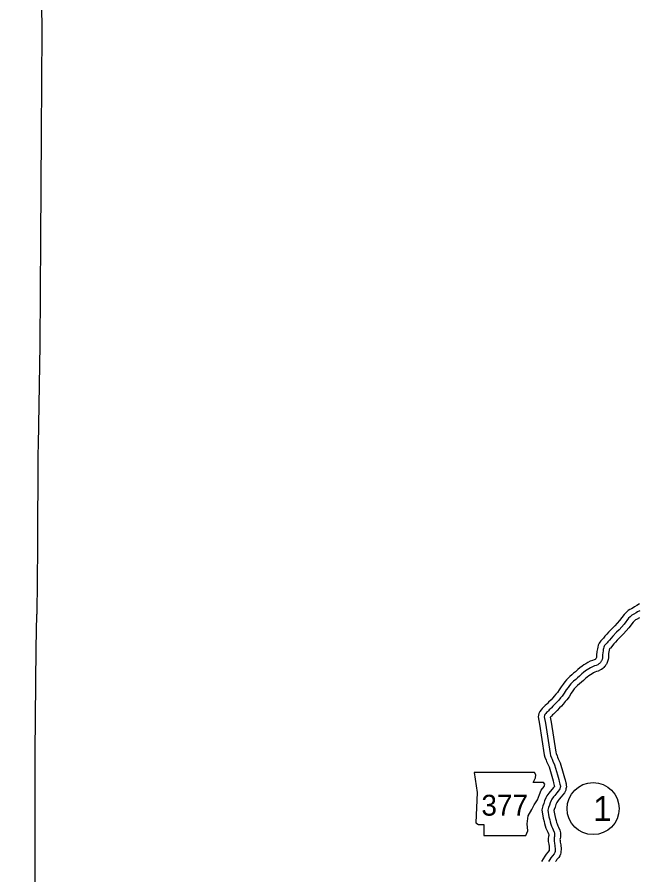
# Model space of a CAD drawing. Extents: x -83719 to 153526, y -11835 to 11446.
# Drawn here: x 12853 to 13377, y -2610 to -1885 of the extents above; entities that cross this region are included whole.
import ezdxf

# ---------------------------------------------------------------- set-up
doc = ezdxf.new("R2010")
doc.units = 0
for name, color, linetype in [('Level 11', 7, 'Continuous'), ('Level 2', 7, 'Continuous'), ('Level 21', 7, 'Continuous'), ('Level 27', 7, 'Continuous'), ('Level 59', 7, 'Continuous')]:
    doc.layers.add(name, color=color, linetype=linetype)

msp = doc.modelspace()

# ---------------------------------------------------------------- linework, layer by layer
at = {"layer": 'Level 11'}
for points in [[(13378.08, -2380.67), (13375.59, -2382.19), (13373.61, -2383.33), (13372.52, -2384.07), (13371.08, -2384.92), (13369.68, -2385.44), (13368.47, -2386.35), (13367.42, -2387.19), (13366.57, -2388.08), (13365.04, -2389.65), (13361.11, -2394.67), (13357.09, -2399.27), (13355.09, -2401.28), (13351.85, -2404.67), (13350.34, -2406.32), (13348.78, -2407.99), (13347.45, -2409.6), (13346.92, -2410.29), (13346.05, -2411.2), (13345.33, -2411.98), (13344.46, -2413.03), (13343.8, -2414.05), (13343.17, -2415.61), (13342.66, -2417.24), (13342.44, -2418.58), (13342.3, -2419.83), (13342.07, -2421.05), (13341.61, -2423.94), (13341.76, -2425.55), (13341.64, -2425.95), (13341.42, -2426.46), (13341.3, -2426.65), (13341.15, -2426.94), (13340.99, -2427.14), (13340.75, -2427.46), (13340.74, -2427.47), (13340.59, -2427.6), (13340.49, -2427.67), (13339.64, -2428.07), (13338.3, -2428.45), (13336.37, -2429.23), (13334.27, -2430.24), (13332.6, -2431.28), (13331.06, -2432.29), (13329.52, -2433.35), (13327.59, -2434.77), (13325.93, -2436.15), (13323.86, -2438.01), (13322.38, -2439.39), (13320.88, -2440.68), (13319.11, -2442.16), (13317.92, -2443.21), (13316.27, -2444.87), (13314.88, -2446.49), (13313.52, -2448.43), (13311.97, -2450.75), (13310.3, -2453.4), (13308.66, -2455.52), (13307.48, -2457.04), (13306.08, -2458.77), (13304.77, -2460.14), (13303.29, -2461.7), (13301.29, -2463.8), (13300.25, -2464.92), (13299.78, -2465.35), (13298.26, -2466.7), (13297.53, -2467.49), (13296.71, -2468.26), (13295.85, -2469.11), (13294.9, -2470.13), (13293.89, -2471.52), (13292.96, -2473.33), (13292.37, -2476.15), (13293.6, -2482.36), (13297.55, -2508.29), (13298.2, -2510.35), (13299.11, -2512.69), (13299.55, -2513.82), (13300.29, -2515.59), (13301.59, -2518.41), (13303.98, -2526.36), (13305, -2530.33), (13305.46, -2531.9), (13305.97, -2534.13), (13306.13, -2534.81), (13306.13, -2534.83), (13306.09, -2535.01), (13306.02, -2535.13), (13305.46, -2535.92), (13304.34, -2537.22)], [(13377.86, -2392.52), (13375.41, -2393.98), (13374.54, -2394.3), (13374.18, -2394.59), (13373.75, -2395.03), (13372.59, -2396.24), (13368.82, -2401.04), (13364.41, -2406.1), (13362.24, -2408.27), (13359.15, -2411.5), (13357.69, -2413.1), (13356.29, -2414.6), (13355.26, -2415.85), (13354.51, -2416.81), (13353.36, -2418.02), (13352.86, -2418.56), (13352.66, -2418.81), (13352.59, -2418.98), (13352.41, -2419.55), (13352.35, -2419.95), (13352.19, -2421.3), (13351.93, -2422.75), (13351.68, -2424.26), (13351.89, -2426.41), (13351.54, -2427.75), (13351.05, -2429.39), (13350.31, -2431.08), (13350.03, -2431.55), (13349.63, -2432.33), (13348.91, -2433.25), (13348.54, -2433.73), (13347.88, -2434.52), (13346.88, -2435.38), (13345.86, -2436.14), (13345.03, -2436.59), (13343.15, -2437.47), (13341.55, -2437.92), (13340.4, -2438.39), (13339.08, -2439.02), (13338, -2439.69), (13336.65, -2440.59), (13335.31, -2441.5), (13333.75, -2442.66), (13332.46, -2443.72), (13330.62, -2445.37), (13329.07, -2446.83), (13327.34, -2448.32), (13325.62, -2449.75), (13324.79, -2450.48), (13323.62, -2451.66), (13322.79, -2452.63), (13321.78, -2454.07), (13320.35, -2456.2), (13318.5, -2459.13), (13316.56, -2461.65), (13315.31, -2463.25), (13313.61, -2465.36), (13312.02, -2467.04), (13310.53, -2468.59), (13308.56, -2470.66), (13307.32, -2472), (13306.51, -2472.75), (13305.27, -2473.85), (13304.65, -2474.52), (13303.65, -2475.46), (13303.03, -2476.07), (13302.63, -2476.5), (13303.45, -2480.64), (13307.32, -2506.02), (13307.64, -2507.04), (13308.42, -2509.05), (13308.82, -2510.07), (13309.45, -2511.58), (13310.96, -2514.87), (13313.61, -2523.67), (13314.64, -2527.66), (13315.14, -2529.37), (13315.72, -2531.9), (13315.93, -2532.83), (13316.14, -2533.91), (13316.22, -2535.4), (13315.91, -2536.88), (13315.68, -2538), (13315.22, -2539.11), (13314.58, -2540.37), (13313.32, -2542.11), (13311.94, -2543.72)], [(13304.36, -2537.2), (13302.65, -2539.18), (13301.48, -2540.52), (13299.76, -2542.93), (13298.78, -2544.5), (13297.76, -2547.16), (13297.2, -2549.3), (13296.43, -2551.42), (13295.6, -2554.83), (13296.68, -2561.6), (13297.47, -2564.48), (13297.85, -2566.17), (13298.41, -2568.17), (13299, -2570.12), (13300.03, -2572.43), (13300.6, -2573.57), (13301.22, -2575.02), (13301.31, -2575.41), (13301.32, -2575.46), (13301.34, -2576.07), (13301.31, -2576.29), (13301.15, -2577.22), (13300.86, -2578.88), (13300.88, -2581.52), (13301.31, -2583.81), (13301.67, -2585.66), (13301.83, -2587.86), (13301.75, -2588.98), (13301.74, -2589.05), (13300.53, -2590.46), (13299.19, -2592.21), (13298.02, -2593.82), (13296.71, -2596), (13295.35, -2598.32)], [(13311.92, -2543.74), (13310.2, -2545.74), (13309.34, -2546.72), (13308.08, -2548.48), (13307.78, -2548.98), (13307.29, -2550.24), (13306.75, -2552.3), (13306.01, -2554.31), (13305.79, -2555.23), (13306.47, -2559.49), (13307.17, -2562.04), (13307.55, -2563.7), (13308.02, -2565.38), (13308.4, -2566.64), (13309.07, -2568.16), (13309.67, -2569.36), (13310.75, -2571.87), (13311.04, -2573.09), (13311.28, -2574.12), (13311.37, -2576.64), (13311.18, -2577.89), (13311, -2578.96), (13310.86, -2579.7), (13310.87, -2580.53), (13311.14, -2581.93), (13311.6, -2584.35), (13311.85, -2587.84), (13311.7, -2590.16), (13311.55, -2591.08), (13311.27, -2592.09), (13310.75, -2593.68), (13309.77, -2595.04), (13308.31, -2596.75), (13307.21, -2598.19), (13307.12, -2598.32)]]:
    msp.add_lwpolyline(points, dxfattribs=at)
at = {"layer": 'Level 2'}
for points in [[(12874.52, -1630.48), (12872.32, -1713.39), (12872.56, -1807.15), (12873.44, -1896.72), (12873.03, -1983.55), (12872.47, -2073), (12871.74, -2162.05), (12870.43, -2246.61), (12870.25, -2254.03), (12869.98, -2333.01), (12869.24, -2389.55)], [(12854.38, -3302.69), (12854.24, -3213.77), (12854.2, -3124.53), (12853.95, -3037.11), (12853.76, -2949.87), (12853.15, -2862.02), (12852.75, -2766.23), (12867.49, -2765.98), (12867.67, -2679.07), (12868.07, -2593.36), (12868.02, -2506.21), (12868.71, -2418.17), (12869.24, -2389.55)]]:
    msp.add_lwpolyline(points, dxfattribs=at)
at = {"layer": 'Level 21'}
msp.add_lwpolyline([(13238.55, -2523.22), (13241.09, -2540.14), (13239.96, -2565.79), (13242.22, -2567.2), (13246.45, -2567.2), (13246.45, -2576.23), (13281.97, -2576.23), (13283.67, -2572.56), (13283.1, -2566.64), (13283.95, -2559.87), (13287.05, -2554.52), (13289.02, -2550.57), (13291.84, -2546.34), (13293.54, -2541.83), (13294.95, -2538.16), (13297.48, -2535.06), (13298.05, -2533.09), (13296.92, -2531.68), (13288.18, -2531.68), (13290.15, -2527.73), (13290.43, -2525.19), (13289.26, -2523.24)], close=True, dxfattribs=at)
at = {"layer": 'Level 27'}
msp.add_circle((13338.82, -2553.65), 22, dxfattribs=at)
at = {"layer": 'Level 59'}
for points in [[(13378.14, -2386.48), (13376.26, -2387.57), (13375.19, -2388.29), (13373.25, -2389.45), (13372.11, -2389.87), (13371.54, -2390.3), (13370.8, -2390.89), (13370.16, -2391.55), (13368.81, -2392.94), (13364.96, -2397.85), (13360.75, -2402.69), (13358.66, -2404.77), (13355.5, -2408.08), (13354.02, -2409.71), (13352.53, -2411.3), (13351.35, -2412.72), (13350.71, -2413.55), (13349.7, -2414.61), (13349.1, -2415.27), (13348.49, -2416), (13348.25, -2416.37), (13347.88, -2417.3), (13347.53, -2418.4), (13347.39, -2419.26), (13347.24, -2420.57), (13347, -2421.9), (13346.64, -2424.1), (13346.82, -2426.01), (13346.72, -2426.41), (13346.34, -2427.67), (13345.86, -2428.77), (13345.66, -2429.1), (13345.39, -2429.63), (13344.95, -2430.2), (13344.65, -2430.59), (13344.31, -2430.99), (13343.74, -2431.49), (13343.17, -2431.92), (13342.8, -2432.11), (13341.39, -2432.77), (13339.92, -2433.19), (13338.38, -2433.81), (13336.68, -2434.63), (13335.3, -2435.48), (13333.86, -2436.44), (13332.42, -2437.43), (13330.67, -2438.71), (13329.19, -2439.94), (13327.24, -2441.69), (13325.73, -2443.11), (13324.11, -2444.5), (13322.37, -2445.95), (13321.36, -2446.84), (13319.94, -2448.27), (13318.83, -2449.56), (13317.65, -2451.25), (13316.16, -2453.48), (13314.4, -2456.26), (13312.61, -2458.59), (13311.4, -2460.14), (13309.84, -2462.07), (13308.4, -2463.59), (13306.91, -2465.15), (13304.93, -2467.23), (13303.78, -2468.46), (13303.14, -2469.05), (13301.76, -2470.27), (13301.09, -2471), (13300.18, -2471.86), (13299.44, -2472.59), (13298.77, -2473.32), (13298.16, -2474.15), (13297.72, -2475.01), (13297.47, -2476.18), (13298.52, -2481.5), (13302.44, -2507.15), (13302.92, -2508.69), (13303.77, -2510.87), (13304.19, -2511.94), (13304.87, -2513.59), (13306.28, -2516.64), (13308.79, -2525.01), (13309.82, -2529), (13310.3, -2530.64), (13310.85, -2533.01), (13311.04, -2533.85), (13311.17, -2534.52), (13311.19, -2535.02), (13311.02, -2535.85), (13310.88, -2536.52), (13310.67, -2537.02), (13310.3, -2537.75), (13309.39, -2539.01), (13308.14, -2540.47)], [(13308.14, -2540.47), (13306.42, -2542.46), (13305.41, -2543.62), (13303.92, -2545.71), (13303.28, -2546.74), (13302.53, -2548.7), (13301.97, -2550.8), (13301.22, -2552.86), (13300.7, -2555.03), (13301.58, -2560.55), (13302.32, -2563.26), (13302.7, -2564.93), (13303.22, -2566.78), (13303.7, -2568.38), (13304.55, -2570.29), (13305.14, -2571.47), (13305.98, -2573.45), (13306.18, -2574.25), (13306.3, -2574.79), (13306.36, -2576.36), (13306.25, -2577.09), (13306.07, -2578.09), (13305.86, -2579.29), (13305.88, -2581.03), (13306.22, -2582.87), (13306.64, -2585.01), (13306.84, -2587.85), (13306.73, -2589.59), (13306.65, -2590.02), (13306.48, -2590.65), (13306.24, -2591.38), (13305.84, -2591.95), (13304.42, -2593.61), (13303.2, -2595.2), (13302.19, -2596.59), (13301.14, -2598.32)]]:
    msp.add_lwpolyline(points, dxfattribs=at)

# ---------------------------------------------------------------- texts
at = {"layer": 'Level 21'}
msp.add_text('377', height=17.6, dxfattribs=at).set_placement((13244.54, -2559.59))
at = {"layer": 'Level 27'}
msp.add_text('1', height=21.12, dxfattribs=at).set_placement((13338.82, -2564.21))

doc.saveas('drawing.dxf')
